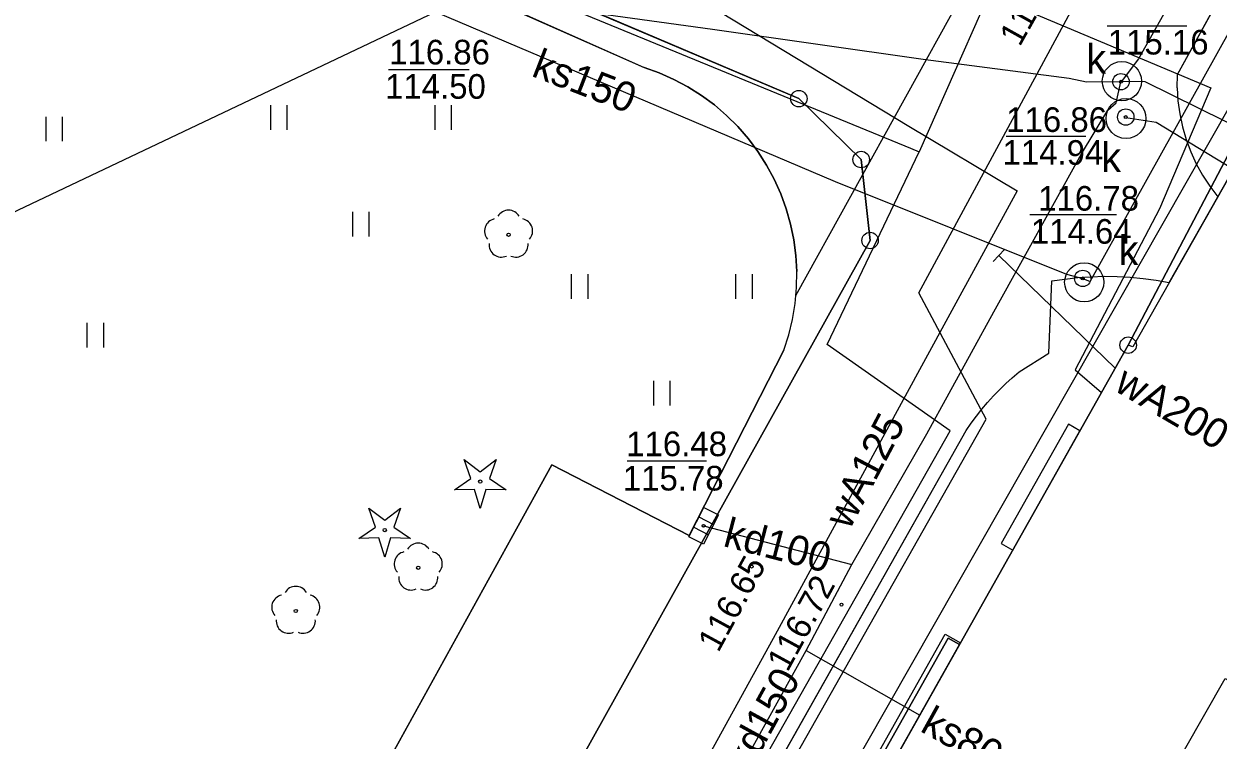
# Model space of a CAD drawing. Extents: x 6434771 to 6436222, y 5663454 to 5664782.
# Drawn here: x 6435174.46 to 6435210.8, y 5664127.94 to 5664149.74 of the extents above; entities that cross this region are included whole.
import ezdxf

# ---------------------------------------------------------------- set-up
doc = ezdxf.new("R2010")
doc.units = 0
for name, color, linetype in [('Warstwa 1', 7, 'Continuous'), ('Warstwa 10', 7, 'Continuous'), ('Warstwa 11', 7, 'Continuous'), ('Warstwa 12', 7, 'Continuous'), ('Warstwa 13', 7, 'Continuous'), ('Warstwa 14', 7, 'Continuous'), ('Warstwa 15', 7, 'Continuous'), ('Warstwa 20', 7, 'Continuous'), ('Warstwa 25', 7, 'Continuous'), ('Warstwa 4', 7, 'Continuous'), ('Warstwa 40', 7, 'Continuous'), ('Warstwa 5', 7, 'Continuous'), ('Warstwa 6', 7, 'Continuous'), ('Warstwa 7', 7, 'Continuous'), ('Warstwa 8', 7, 'Continuous'), ('Warstwa 9', 7, 'Continuous')]:
    doc.layers.add(name, color=color, linetype=linetype)

msp = doc.modelspace()

# ---------------------------------------------------------------- linework, layer by layer
at = {"layer": 'Warstwa 1'}
for p, q in [((6435154.163, 5664166.13), (6435198.039, 5664147.468)), ((6435154.163, 5664166.13), (6435198.039, 5664147.468)), ((6435198.039, 5664147.468), (6435199.937, 5664145.615)), ((6435198.039, 5664147.468), (6435199.937, 5664145.615)), ((6435208.059, 5664139.966), (6435211.529, 5664146.575)), ((6435208.059, 5664139.966), (6435211.529, 5664146.575)), ((6435199.937, 5664145.615), (6435200.207, 5664143.151)), ((6435199.937, 5664145.615), (6435200.207, 5664143.151)), ((6435171.553, 5664091.735), (6435200.207, 5664143.151)), ((6435171.553, 5664091.735), (6435200.207, 5664143.151)), ((6435178.594, 5664087.63), (6435208.059, 5664139.966)), ((6435178.594, 5664087.63), (6435208.059, 5664139.966))]:
    msp.add_line(p, q, dxfattribs=at)
msp.add_lwpolyline([(6435211.847, 5664146.361), (6435208.198, 5664139.915), (6435208.059, 5664139.966), (6435178.594, 5664087.63), (6435178.047, 5664087.926), (6435174.582, 5664081.728), (6435211.99, 5664060.674), (6435215.475, 5664066.872), (6435220.148, 5664064.636), (6435233.465, 5664088.236), (6435235.182, 5664091.355), (6435230.077, 5664094.237), (6435243.848, 5664119.922), (6435247.365, 5664126.27)], close=True, dxfattribs=at)
at = {"layer": 'Warstwa 10'}
for points in [[(6435258.612, 5664127.634), (6435260.153, 5664129.366), (6435264.608, 5664133.882), (6435268.33, 5664137.367), (6435270.216, 5664141.095), (6435272.054, 5664144.253), (6435274.192, 5664150.677), (6435276.148, 5664153.704), (6435268.421, 5664158.067), (6435261.139, 5664162.906), (6435251.069, 5664168.718), (6435245.174, 5664171.65), (6435229.527, 5664179.399), (6435224.289, 5664182.103), (6435221.292, 5664182.289), (6435213.295, 5664177.606), (6435211.267, 5664174.45), (6435210.571, 5664172.338), (6435208.979, 5664166.427), (6435206.269, 5664161.409), (6435205.145, 5664156.973), (6435204.672, 5664152.578), (6435201.705, 5664145.85)], [(6435184.969, 5664104.533), (6435203.742, 5664137.718), (6435201.688, 5664141.563), (6435209.094, 5664155.275), (6435216.649, 5664168.854), (6435223.05, 5664179.698), (6435226.568, 5664177.845), (6435229.322, 5664178.152), (6435231.467, 5664176.926), (6435271.067, 5664155.245), (6435274.094, 5664150.018), (6435274.105, 5664149.348), (6435273.366, 5664147.767), (6435272.571, 5664146.497), (6435271.283, 5664144.152), (6435270.682, 5664142.429), (6435268.859, 5664138.061), (6435264.081, 5664133.298), (6435261.828, 5664131.386), (6435260.873, 5664130.187), (6435258.933, 5664128.52), (6435256.263, 5664124.412)], [(6435250.155, 5664129.461), (6435250.73, 5664129.19), (6435251.42, 5664128.57), (6435251.86, 5664129.43), (6435251.22, 5664129.95), (6435256.04, 5664138.57), (6435263.66, 5664152.02), (6435256.57, 5664155.9), (6435239.97, 5664165.12), (6435225.87, 5664173.07), (6435180.51, 5664093.48)], [(6435136.112, 5664162.896), (6435147.387, 5664163.629), (6435155.116, 5664164.13), (6435167.457, 5664159.912), (6435188.857, 5664151.133), (6435201.434, 5664145.963), (6435201.705, 5664145.85)], [(6435196.142, 5664032.895), (6435200.025, 5664030.607), (6435212.697, 5664053.005), (6435212.907, 5664054.693), (6435212.555, 5664056.177), (6435210.389, 5664058.174), (6435196.274, 5664066.095), (6435171.959, 5664079.819), (6435169.711, 5664080.88), (6435174.807, 5664089.688), (6435176.96, 5664092.57), (6435182.911, 5664102.719), (6435192.716, 5664119.83), (6435202.641, 5664137.362), (6435198.899, 5664139.988), (6435201.705, 5664145.85)]]:
    msp.add_lwpolyline(points, dxfattribs=at)
for points in [[(6435187.562, 5664135.56), (6435188.064, 5664135.907), (6435187.862, 5664136.483), (6435188.347, 5664136.113), (6435188.832, 5664136.483), (6435188.63, 5664135.907), (6435189.132, 5664135.56), (6435188.522, 5664135.574), (6435188.347, 5664134.99), (6435188.172, 5664135.574)], [(6435184.655, 5664134.084), (6435185.157, 5664134.431), (6435184.955, 5664135.007), (6435185.44, 5664134.637), (6435185.925, 5664135.007), (6435185.723, 5664134.431), (6435186.225, 5664134.084), (6435185.615, 5664134.098), (6435185.44, 5664133.514), (6435185.265, 5664134.098)]]:
    msp.add_lwpolyline(points, close=True, dxfattribs=at)
for centre, radius in [((6435198.039, 5664147.468), 0.25), ((6435199.937, 5664145.615), 0.25), ((6435200.207, 5664143.151), 0.25), ((6435208.059, 5664139.966), 0.25), ((6435188.347, 5664135.815), 0.05), ((6435185.44, 5664134.339), 0.05)]:
    msp.add_circle(centre, radius, dxfattribs=at)
at = {"layer": 'Warstwa 11'}
for centre in [(6435189.209, 5664143.324), (6435186.461, 5664133.191), (6435182.735, 5664131.875)]:
    msp.add_circle(centre, 0.05, dxfattribs=at)
for centre, start, end in [((6435189.209, 5664143.699), 30.1471, 149.8529), ((6435188.852, 5664143.44), 102.1471, 221.8529), ((6435189.566, 5664143.44), 318.1471, 77.8529), ((6435188.989, 5664143.021), 174.1471, 293.8529), ((6435189.429, 5664143.021), 246.1471, 5.8529), ((6435186.104, 5664133.307), 102.1471, 221.8529), ((6435186.461, 5664133.566), 30.1471, 149.8529), ((6435186.818, 5664133.307), 318.1471, 77.8529), ((6435182.735, 5664132.25), 30.1471, 149.8529), ((6435186.241, 5664132.888), 174.1471, 293.8529), ((6435186.681, 5664132.888), 246.1471, 5.8529), ((6435182.378, 5664131.991), 102.1471, 221.8529), ((6435183.092, 5664131.991), 318.1471, 77.8529), ((6435182.515, 5664131.572), 174.1471, 293.8529), ((6435182.955, 5664131.572), 246.1471, 5.8529)]:
    msp.add_arc(centre, 0.375, start, end, dxfattribs=at)
at = {"layer": 'Warstwa 12'}
for points in [[(6435149.306, 5664195.631), (6435149.591, 5664187.847), (6435153.934, 5664177.25), (6435156.661, 5664170.848), (6435167.95, 5664166.061), (6435186.004, 5664158.283), (6435205.187, 5664150.063), (6435210.574, 5664147.795), (6435209.011, 5664144.117), (6435206.447, 5664139.211), (6435207.25, 5664138.529)], [(6435183.723, 5664157.263), (6435190.702, 5664153.118), (6435201.389, 5664146.632), (6435204.68, 5664144.667), (6435202.573, 5664140.796), (6435197.258, 5664131.034), (6435194.826, 5664126.618), (6435194.242, 5664125.653)], [(6435204.122, 5664142.694), (6435207.663, 5664139.261)]]:
    msp.add_lwpolyline(points, dxfattribs=at)
at = {"layer": 'Warstwa 14'}
for p, q in [((6435207.42, 5664149.687), (6435209.843, 5664149.687)), ((6435188.006, 5664148.347), (6435185.557, 5664148.347)), ((6435204.35, 5664146.33), (6435206.774, 5664146.33)), ((6435205.071, 5664143.939), (6435207.699, 5664143.939)), ((6435195.234, 5664136.44), (6435192.812, 5664136.44))]:
    msp.add_line(p, q, dxfattribs=at)
for centre in [(6435207.84, 5664147.983), (6435207.986, 5664146.908), (6435206.677, 5664141.998), (6435195.143, 5664134.467)]:
    msp.add_circle(centre, 0.045, dxfattribs=at)
at = {"layer": 'Warstwa 15'}
for centre, radius in [((6435207.867, 5664148), 0.596), ((6435207.993, 5664146.865), 0.607), ((6435206.722, 5664141.878), 0.596)]:
    msp.add_circle(centre, radius, dxfattribs=at)
at = {"layer": 'Warstwa 20'}
msp.add_line((6435203.949, 5664142.513), (6435204.295, 5664142.875), dxfattribs=at)
at = {"layer": 'Warstwa 25'}
for centre in [(6435196.604, 5664133.228), (6435199.338, 5664132.068)]:
    msp.add_circle(centre, 0.045, dxfattribs=at)
at = {"layer": 'Warstwa 4'}
for p, q in [((6435194.841, 5664134.424), (6435195.287, 5664134.198)), ((6435194.999, 5664134.736), (6435195.445, 5664134.51))]:
    msp.add_line(p, q, dxfattribs=at)
for points in [[(6435178.594, 5664087.63), (6435179.944, 5664086.738), (6435181.161, 5664088.801), (6435186.052, 5664086.021), (6435211.01, 5664129.817), (6435234.53, 5664116.865), (6435208.625, 5664070.816), (6435215.475, 5664066.872), (6435230.077, 5664094.237), (6435243.848, 5664119.922), (6435247.365, 5664126.27), (6435211.847, 5664146.361), (6435208.198, 5664139.915), (6435208.059, 5664139.966)], [(6435194.694, 5664134.134), (6435195.147, 5664135.026), (6435195.592, 5664134.8), (6435195.139, 5664133.908)], [(6435215.475, 5664066.872), (6435211.99, 5664060.674), (6435174.582, 5664081.728), (6435178.047, 5664087.926), (6435178.594, 5664087.63), (6435179.944, 5664086.738), (6435181.161, 5664088.801), (6435186.052, 5664086.021), (6435211.01, 5664129.817), (6435234.53, 5664116.865), (6435208.625, 5664070.816)]]:
    msp.add_lwpolyline(points, close=True, dxfattribs=at)
for centre in [(6435207.84, 5664147.983), (6435207.986, 5664146.908), (6435206.677, 5664141.998)]:
    msp.add_circle(centre, 0.25, dxfattribs=at)
at = {"layer": 'Warstwa 40'}
for points in [[(6435204.195, 5664133.927), (6435204.547, 5664133.729), (6435206.593, 5664137.363), (6435206.241, 5664137.561)], [(6435200.502, 5664127.359), (6435200.851, 5664127.162), (6435202.927, 5664130.851), (6435202.578, 5664131.047)]]:
    msp.add_lwpolyline(points, close=True, dxfattribs=at)
at = {"layer": 'Warstwa 5'}
for p, q in [((6435209.555, 5664148.202), (6435219.621, 5664166.45)), ((6435179.476, 5664154.594), (6435193.332, 5664148.416)), ((6435193.332, 5664148.416), (6435193.79, 5664148.252)), ((6435193.79, 5664148.252), (6435194.236, 5664148.055)), ((6435209.55, 5664147.801), (6435209.555, 5664148.202)), ((6435194.236, 5664148.055), (6435194.665, 5664147.826)), ((6435194.665, 5664147.826), (6435195.077, 5664147.566)), ((6435195.077, 5664147.566), (6435195.469, 5664147.277)), ((6435209.55, 5664147.801), (6435209.574, 5664147.401)), ((6435181.971, 5664146.52), (6435181.971, 5664147.27)), ((6435182.471, 5664146.52), (6435182.471, 5664147.27)), ((6435186.971, 5664146.52), (6435186.971, 5664147.27)), ((6435187.471, 5664146.52), (6435187.471, 5664147.27)), ((6435195.469, 5664147.277), (6435195.839, 5664146.96)), ((6435209.574, 5664147.401), (6435209.627, 5664147.004)), ((6435175.137, 5664146.17), (6435175.137, 5664146.92)), ((6435175.637, 5664146.17), (6435175.637, 5664146.92)), ((6435195.839, 5664146.96), (6435196.184, 5664146.616)), ((6435209.627, 5664147.004), (6435209.71, 5664146.612)), ((6435196.184, 5664146.616), (6435196.504, 5664146.249)), ((6435209.71, 5664146.612), (6435209.822, 5664146.228)), ((6435196.504, 5664146.249), (6435196.795, 5664145.859)), ((6435209.822, 5664146.228), (6435209.962, 5664145.852)), ((6435210.784, 5664144.483), (6435211.847, 5664146.361)), ((6435196.795, 5664145.859), (6435197.058, 5664145.448)), ((6435209.962, 5664145.852), (6435210.129, 5664145.488)), ((6435197.058, 5664145.448), (6435197.29, 5664145.02)), ((6435210.129, 5664145.488), (6435210.322, 5664145.137)), ((6435197.29, 5664145.02), (6435197.49, 5664144.576)), ((6435210.322, 5664145.137), (6435210.541, 5664144.802)), ((6435197.49, 5664144.576), (6435197.656, 5664144.118)), ((6435210.541, 5664144.802), (6435210.784, 5664144.483)), ((6435184.471, 5664143.27), (6435184.471, 5664144.02)), ((6435184.971, 5664143.27), (6435184.971, 5664144.02)), ((6435197.656, 5664144.118), (6435197.789, 5664143.65)), ((6435197.789, 5664143.65), (6435197.888, 5664143.173)), ((6435197.888, 5664143.173), (6435197.951, 5664142.69)), ((6435197.951, 5664142.69), (6435197.979, 5664142.204)), ((6435191.127, 5664141.379), (6435191.127, 5664142.129)), ((6435191.627, 5664141.379), (6435191.627, 5664142.129)), ((6435196.127, 5664141.379), (6435196.127, 5664142.129)), ((6435196.627, 5664141.379), (6435196.627, 5664142.129)), ((6435197.971, 5664141.717), (6435197.979, 5664142.204)), ((6435197.95, 5664141.475), (6435197.971, 5664141.717)), ((6435197.928, 5664141.232), (6435197.95, 5664141.475)), ((6435197.849, 5664140.751), (6435197.928, 5664141.232)), ((6435176.391, 5664139.891), (6435176.391, 5664140.641)), ((6435176.891, 5664139.891), (6435176.891, 5664140.641)), ((6435197.735, 5664140.278), (6435197.849, 5664140.751)), ((6435197.588, 5664139.814), (6435197.735, 5664140.278)), ((6435194.699, 5664134.168), (6435197.588, 5664139.814)), ((6435193.627, 5664138.129), (6435193.627, 5664138.879)), ((6435194.127, 5664138.129), (6435194.127, 5664138.879)), ((6435178.838, 5664115.149), (6435190.525, 5664136.319)), ((6435190.525, 5664136.319), (6435194.699, 5664134.168))]:
    msp.add_line(p, q, dxfattribs=at)
at = {"layer": 'Warstwa 6'}
for points in [[(6435489.214, 5664318.618), (6435448.311, 5664300.392), (6435408.384, 5664282.714), (6435365.745, 5664263.287), (6435327.816, 5664247.024), (6435287.693, 5664229.399), (6435247.344, 5664211.396), (6435207.671, 5664193.885), (6435184.837, 5664184.49), (6435157.213, 5664173.533), (6435155.042, 5664172.61), (6435151.966, 5664163.866), (6435154.163, 5664166.13), (6435198.039, 5664147.468), (6435199.937, 5664145.615), (6435200.207, 5664143.151), (6435171.553, 5664091.735)], [(6435178.594, 5664087.63), (6435208.059, 5664139.966), (6435211.529, 5664146.575), (6435213.022, 5664149.287), (6435225.029, 5664170.493), (6435236.511, 5664189.676), (6435270.202, 5664169.787), (6435274.162, 5664172.249), (6435313.572, 5664197.814), (6435318.688, 5664200.772), (6435361.007, 5664222.882), (6435421.317, 5664253.985), (6435453.652, 5664270.705), (6435505.839, 5664297.445)], [(6435280.52, 5664163.67), (6435270.202, 5664169.787), (6435236.511, 5664189.676), (6435225.029, 5664170.493), (6435213.022, 5664149.287), (6435211.529, 5664146.575), (6435208.059, 5664139.966), (6435178.594, 5664087.63)], [(6435209.555, 5664148.202), (6435220.92, 5664168.804)], [(6435158.872, 5664164.234), (6435179.476, 5664154.594), (6435193.332, 5664148.416)], [(6435197.588, 5664139.814), (6435197.735, 5664140.278), (6435197.849, 5664140.751), (6435197.928, 5664141.232), (6435197.971, 5664141.717), (6435197.979, 5664142.204), (6435197.951, 5664142.69), (6435197.888, 5664143.173), (6435197.789, 5664143.65), (6435197.656, 5664144.118), (6435197.49, 5664144.576), (6435197.29, 5664145.02), (6435197.058, 5664145.448), (6435196.795, 5664145.859), (6435196.504, 5664146.249), (6435196.184, 5664146.616), (6435195.839, 5664146.96), (6435195.469, 5664147.277), (6435195.077, 5664147.566), (6435194.665, 5664147.826), (6435194.236, 5664148.055), (6435193.79, 5664148.252), (6435193.332, 5664148.416)], [(6435197.588, 5664139.814), (6435194.699, 5664134.168), (6435190.525, 5664136.319), (6435178.838, 5664115.149), (6435180.705, 5664114.057), (6435178.589, 5664110.312), (6435177.238, 5664111.068), (6435167.539, 5664093.805), (6435175.913, 5664089.143), (6435179.523, 5664095.486), (6435191.195, 5664116.202), (6435203.129, 5664137.373)], [(6435204.738, 5664139.149), (6435205.642, 5664139.722)], [(6435203.129, 5664137.373), (6435203.281, 5664137.593), (6435203.44, 5664137.808), (6435203.606, 5664138.017), (6435203.778, 5664138.221), (6435203.958, 5664138.419), (6435204.144, 5664138.611), (6435204.336, 5664138.797), (6435204.534, 5664138.976), (6435204.738, 5664139.149)]]:
    msp.add_lwpolyline(points, dxfattribs=at)
msp.add_lwpolyline([(6435198.039, 5664147.468), (6435154.163, 5664166.13), (6435151.966, 5664163.866), (6435151.062, 5664159.407), (6435147.074, 5664105.982), (6435171.553, 5664091.735), (6435200.207, 5664143.151), (6435199.937, 5664145.615)], close=True, dxfattribs=at)
for centre in [(6435207.84, 5664147.983), (6435207.986, 5664146.908), (6435206.677, 5664141.998), (6435195.143, 5664134.467)]:
    msp.add_circle(centre, 0.045, dxfattribs=at)
at = {"layer": 'Warstwa 7'}
for points in [[(6435265.648, 5664152.041), (6435265.369, 5664152.154), (6435223.837, 5664175.268), (6435223.38, 5664175.503), (6435223.133, 5664174.986), (6435209.54, 5664150.759), (6435208.375, 5664148.683), (6435207.842, 5664147.98)], [(6435140.097, 5664135.266), (6435145.463, 5664134.018), (6435150.494, 5664132.779), (6435186.981, 5664150.112), (6435199.143, 5664144.951), (6435206.179, 5664142.123), (6435206.676, 5664141.997), (6435206.902, 5664141.9), (6435221.511, 5664168.156), (6435221.865, 5664168.471)], [(6435199.656, 5664133.291), (6435201.93, 5664137.269), (6435203.967, 5664140.979), (6435206.643, 5664145.789), (6435207.44, 5664147.115), (6435207.696, 5664147.346), (6435207.839, 5664147.982), (6435206.786, 5664147.973), (6435206.266, 5664148.085), (6435201.824, 5664148.659), (6435195.41, 5664149.568), (6435177.043, 5664152.11), (6435159.138, 5664154.744), (6435146.773, 5664156.403), (6435146.204, 5664156.486)], [(6435207.843, 5664147.996), (6435208.567, 5664147.992), (6435211.812, 5664146.386)], [(6435207.984, 5664146.896), (6435208.912, 5664146.757), (6435211.26, 5664145.324)], [(6435195.143, 5664134.467), (6435199.656, 5664133.291)], [(6435140.571, 5664127.999), (6435143.755, 5664127.241), (6435153.848, 5664124.915), (6435164.239, 5664122.624), (6435175.558, 5664120.006), (6435189.572, 5664116.838), (6435190.465, 5664116.772), (6435190.798, 5664117.644), (6435192.252, 5664119.989), (6435195.506, 5664125.687), (6435198.266, 5664130.674), (6435199.656, 5664133.291)], [(6435198.266, 5664130.674), (6435201.721, 5664128.707)]]:
    msp.add_lwpolyline(points, dxfattribs=at)
at = {"layer": 'Warstwa 8'}
for p, q in [((6435209.555, 5664148.202), (6435219.621, 5664166.45)), ((6435179.476, 5664154.594), (6435193.332, 5664148.416)), ((6435197.95, 5664141.475), (6435203.436, 5664151.407)), ((6435197.95, 5664141.475), (6435203.436, 5664151.407)), ((6435193.332, 5664148.416), (6435193.79, 5664148.252)), ((6435193.79, 5664148.252), (6435194.236, 5664148.055)), ((6435209.55, 5664147.801), (6435209.555, 5664148.202)), ((6435194.236, 5664148.055), (6435194.665, 5664147.826)), ((6435194.665, 5664147.826), (6435195.077, 5664147.566)), ((6435195.077, 5664147.566), (6435195.469, 5664147.277)), ((6435209.55, 5664147.801), (6435209.574, 5664147.401)), ((6435195.469, 5664147.277), (6435195.839, 5664146.96)), ((6435209.574, 5664147.401), (6435209.627, 5664147.004)), ((6435195.839, 5664146.96), (6435196.184, 5664146.616)), ((6435209.627, 5664147.004), (6435209.71, 5664146.612)), ((6435196.184, 5664146.616), (6435196.504, 5664146.249)), ((6435209.71, 5664146.612), (6435209.822, 5664146.228)), ((6435196.504, 5664146.249), (6435196.795, 5664145.859)), ((6435209.822, 5664146.228), (6435209.962, 5664145.852)), ((6435196.795, 5664145.859), (6435197.058, 5664145.448)), ((6435209.962, 5664145.852), (6435210.129, 5664145.488)), ((6435197.058, 5664145.448), (6435197.29, 5664145.02)), ((6435210.129, 5664145.488), (6435210.322, 5664145.137)), ((6435197.29, 5664145.02), (6435197.49, 5664144.576)), ((6435210.322, 5664145.137), (6435210.541, 5664144.802)), ((6435197.49, 5664144.576), (6435197.656, 5664144.118)), ((6435210.541, 5664144.802), (6435210.784, 5664144.483)), ((6435209.306, 5664141.873), (6435210.784, 5664144.483)), ((6435197.656, 5664144.118), (6435197.789, 5664143.65)), ((6435197.789, 5664143.65), (6435197.888, 5664143.173)), ((6435197.888, 5664143.173), (6435197.951, 5664142.69)), ((6435197.951, 5664142.69), (6435197.979, 5664142.204)), ((6435197.971, 5664141.717), (6435197.979, 5664142.204)), ((6435206.53, 5664142.022), (6435206.928, 5664142.05)), ((6435206.928, 5664142.05), (6435207.326, 5664142.061)), ((6435207.326, 5664142.061), (6435207.725, 5664142.056)), ((6435207.725, 5664142.056), (6435208.123, 5664142.034)), ((6435208.123, 5664142.034), (6435208.519, 5664141.997)), ((6435197.95, 5664141.475), (6435197.971, 5664141.717)), ((6435205.642, 5664139.722), (6435205.74, 5664141.919)), ((6435205.74, 5664141.919), (6435206.134, 5664141.979)), ((6435206.134, 5664141.979), (6435206.53, 5664142.022)), ((6435208.519, 5664141.997), (6435208.914, 5664141.943)), ((6435208.914, 5664141.943), (6435209.306, 5664141.873)), ((6435197.928, 5664141.232), (6435197.95, 5664141.475)), ((6435197.849, 5664140.751), (6435197.928, 5664141.232)), ((6435197.735, 5664140.278), (6435197.849, 5664140.751)), ((6435197.588, 5664139.814), (6435197.735, 5664140.278)), ((6435194.699, 5664134.168), (6435197.588, 5664139.814)), ((6435204.738, 5664139.149), (6435205.642, 5664139.722)), ((6435204.534, 5664138.976), (6435204.738, 5664139.149)), ((6435204.144, 5664138.611), (6435204.336, 5664138.797)), ((6435204.336, 5664138.797), (6435204.534, 5664138.976)), ((6435203.778, 5664138.221), (6435203.958, 5664138.419)), ((6435203.958, 5664138.419), (6435204.144, 5664138.611)), ((6435203.606, 5664138.017), (6435203.778, 5664138.221)), ((6435203.281, 5664137.593), (6435203.44, 5664137.808)), ((6435203.44, 5664137.808), (6435203.606, 5664138.017)), ((6435191.706, 5664117.109), (6435203.129, 5664137.373)), ((6435203.129, 5664137.373), (6435203.281, 5664137.593)), ((6435178.838, 5664115.149), (6435190.525, 5664136.319)), ((6435190.525, 5664136.319), (6435194.699, 5664134.168))]:
    msp.add_line(p, q, dxfattribs=at)
at = {"layer": 'Warstwa 9'}
for p, q in [((6435193.881, 5664115.903), (6435202.494, 5664131.167)), ((6435202.494, 5664131.167), (6435202.958, 5664130.905)), ((6435200.502, 5664127.359), (6435202.578, 5664131.047)), ((6435202.578, 5664131.047), (6435202.927, 5664130.851)), ((6435202.927, 5664130.851), (6435202.958, 5664130.905))]:
    msp.add_line(p, q, dxfattribs=at)

# ---------------------------------------------------------------- texts
at = {"layer": 'Warstwa 13'}
for s, rotation, p in [('wA200', 329.6799, (6435207.593, 5664138.606)), ('wA125', 62.1258, (6435199.579, 5664134.318))]:
    msp.add_text(s, height=0.9, rotation=rotation, dxfattribs=at).set_placement(p)
at = {"layer": 'Warstwa 14'}
for s, p in [('115.16', (6435207.437, 5664148.812)), ('114.50', (6435185.45, 5664147.465)), ('114.94', (6435204.235, 5664145.455)), ('114.64', (6435205.096, 5664143.053)), ('115.78', (6435192.684, 5664135.542))]:
    msp.add_text(s, height=0.75, dxfattribs=at).set_placement(p)
at = {"layer": 'Warstwa 25'}
for s, rotation, p in [('116.70', 60.7622, (6435204.76, 5664149.025)), ('116.65', 61.3179, (6435195.589, 5664130.585)), ('116.72', 61.3179, (6435197.695, 5664129.991))]:
    msp.add_text(s, height=0.75, rotation=rotation, dxfattribs=at).set_placement(p)
at = {"layer": 'Warstwa 5'}
for p in [(6435206.785, 5664148.229), (6435207.241, 5664145.232), (6435207.768, 5664142.403)]:
    msp.add_text('k', height=0.9, dxfattribs=at).set_placement(p)
at = {"layer": 'Warstwa 6'}
for s, p in [('116.86', (6435185.575, 5664148.509)), ('116.86', (6435204.348, 5664146.455)), ('116.78', (6435205.32, 5664144.06)), ('116.48', (6435192.787, 5664136.587))]:
    msp.add_text(s, height=0.75, dxfattribs=at).set_placement(p)
at = {"layer": 'Warstwa 7'}
for s, rotation, p in [('ks150', 338.8472, (6435189.871, 5664148.167)), ('kd100', 345.3961, (6435195.703, 5664133.856)), ('kd150', 61.2721, (6435196.535, 5664126.937)), ('ks80', 331.0436, (6435201.695, 5664128.231))]:
    msp.add_text(s, height=0.9, rotation=rotation, dxfattribs=at).set_placement(p)

doc.saveas('drawing.dxf')
